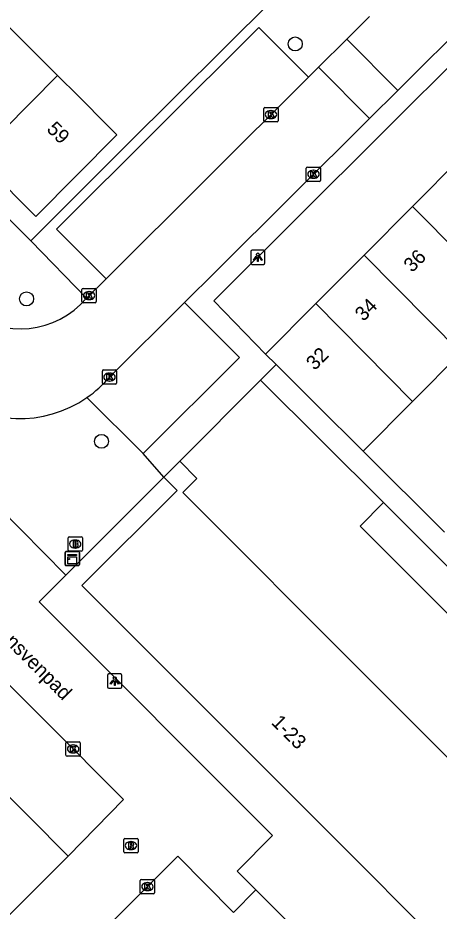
# Model space of a CAD drawing. Extents: x 159961 to 160856, y 382704 to 383353.
# Drawn here: x 160197.9 to 160227.4, y 383055.2 to 383117.7 of the extents above; entities that cross this region are included whole.
import ezdxf

# ---------------------------------------------------------------- set-up
doc = ezdxf.new("R2010")
doc.units = 0
for name, color, linetype in [('IMGEO_Boom', 7, 'Continuous'), ('IMGEO_Brandkraan', 7, 'Continuous'), ('IMGEO_Kast', 7, 'Continuous'), ('IMGEO_Kolk', 7, 'Continuous'), ('IMGEO_Lichtpunt', 7, 'Continuous'), ('IMGEO_Openbare_ruimte_label', 7, 'Continuous'), ('IMGEO_Pand', 7, 'Continuous'), ('IMGEO_Pand_nummerreeks', 7, 'Continuous'), ('IMGEO_Parkeervlak_open', 7, 'Continuous'), ('IMGEO_Rijbaan_lokaal_open', 7, 'Continuous'), ('IMGEO_Rioolput', 7, 'Continuous'), ('IMGEO_Voetpad_open', 7, 'Continuous')]:
    doc.layers.add(name, color=color, linetype=linetype)

msp = doc.modelspace()

# ---------------------------------------------------------------- linework, layer by layer
at = {"layer": 'IMGEO_Boom'}
for centre in [(160217.295, 383115.905), (160198.498, 383098.059), (160203.737, 383088.091)]:
    msp.add_circle(centre, 0.489, dxfattribs=at)
at = {"layer": 'IMGEO_Brandkraan'}
for p, q in [((160201.399, 383080.479), (160201.399, 383081.331)), ((160201.474, 383081.405), (160202.326, 383081.405)), ((160201.887, 383081.185), (160201.912, 383081.185)), ((160202.4, 383081.331), (160202.4, 383080.479)), ((160202.326, 383080.405), (160201.474, 383080.405)), ((160201.91, 383080.625), (160201.885, 383080.625))]:
    msp.add_line(p, q, dxfattribs=at)
for points in [[(160201.399, 383080.479), (160201.399, 383081.331)], [(160201.474, 383081.405), (160202.326, 383081.405)], [(160201.747, 383081.105), (160201.747, 383080.705), (160201.96, 383080.705)], [(160201.978, 383081.105), (160201.747, 383081.105)], [(160201.926, 383081.024), (160201.872, 383081.024), (160201.872, 383080.948)], [(160202.4, 383081.331), (160202.4, 383080.479)], [(160202.326, 383080.405), (160201.474, 383080.405)], [(160201.872, 383080.948), (160201.925, 383080.948)], [(160201.934, 383080.872), (160201.872, 383080.872), (160201.872, 383080.791)], [(160201.872, 383080.791), (160201.934, 383080.791)]]:
    msp.add_lwpolyline(points, dxfattribs=at)
for centre, radius, start, end in [((160201.476, 383081.329), 0.0765, 91.55205, 178.44795), ((160201.476, 383081.329), 0.0765, 91.55205, 178.44795), ((160201.927, 383080.986), 0.0379, 267.82845, 90.93552), ((160201.982, 383080.96), 0.145, 59.4692, 91.53667), ((160202.007, 383081.007), 0.0922, 285.51372, 58.15012), ((160202.324, 383081.329), 0.0765, 1.55205, 88.44795), ((160202.324, 383081.329), 0.0765, 1.55205, 88.44795), ((160201.476, 383080.481), 0.0765, 181.55205, 268.44795), ((160201.476, 383080.481), 0.0765, 181.55205, 268.44795), ((160201.935, 383080.831), 0.0404, 269.87594, 90.50774), ((160201.966, 383080.956), 0.251, 268.66757, 293.53466), ((160202.012, 383080.815), 0.105, 301.31148, 78.98903), ((160202.324, 383080.481), 0.0765, 271.55205, 358.44795), ((160202.324, 383080.481), 0.0765, 271.55205, 358.44795)]:
    msp.add_arc(centre, radius, start, end, dxfattribs=at)
for centre, major_axis, ratio, start_param, end_param in [((160201.886, 383080.905), (-0.387, 0.002), 0.722429, 4.712389, 7.853982), ((160201.911, 383080.905), (-0.39, 0.002), 0.717154, 1.570796, 4.712389)]:
    msp.add_ellipse(centre, major_axis=major_axis, ratio=ratio, start_param=start_param, end_param=end_param, dxfattribs=at)
at = {"layer": 'IMGEO_Kast'}
for p, q in [((160201.264, 383080.391), (160202.105, 383080.391)), ((160202.105, 383080.391), (160201.264, 383080.391)), ((160201.189, 383079.466), (160201.189, 383080.307)), ((160201.189, 383080.307), (160201.189, 383079.466)), ((160202.189, 383080.316), (160202.189, 383079.475)), ((160202.189, 383079.475), (160202.189, 383080.316)), ((160202.114, 383079.391), (160201.273, 383079.391)), ((160201.273, 383079.391), (160202.114, 383079.391))]:
    msp.add_line(p, q, dxfattribs=at)
for points in [[(160201.384, 383080.181), (160201.984, 383080.181), (160201.984, 383080.096), (160201.384, 383080.096), (160201.384, 383080.181)], [(160201.384, 383080.006), (160201.984, 383080.006), (160201.984, 383079.517), (160201.384, 383079.517), (160201.384, 383080.006)]]:
    msp.add_lwpolyline(points, dxfattribs=at)
msp.add_circle((160201.468, 383079.855), 0.0377, dxfattribs=at)
for centre, start, end in [((160201.267, 383080.313), 92.4484, 184.28452), ((160201.267, 383080.313), 92.4484, 184.28452), ((160202.111, 383080.313), 2.4484, 94.28452), ((160202.111, 383080.313), 2.4484, 94.28452), ((160201.267, 383079.469), 182.4484, 274.28452), ((160201.267, 383079.469), 182.4484, 274.28452), ((160202.111, 383079.469), 272.4484, 4.28452), ((160202.111, 383079.469), 272.4484, 4.28452)]:
    msp.add_arc(centre, 0.0779, start, end, dxfattribs=at)
at = {"layer": 'IMGEO_Kolk'}
for p, q in [((160215.093, 383110.535), (160215.093, 383111.387)), ((160215.168, 383111.461), (160216.02, 383111.461)), ((160215.581, 383111.241), (160215.606, 383111.241)), ((160216.094, 383111.387), (160216.094, 383110.535)), ((160216.02, 383110.461), (160215.168, 383110.461)), ((160215.604, 383110.681), (160215.579, 383110.681)), ((160218.144, 383107.284), (160218.996, 383107.284)), ((160218.069, 383106.358), (160218.069, 383107.21)), ((160218.557, 383107.064), (160218.582, 383107.064)), ((160219.07, 383107.21), (160219.07, 383106.358)), ((160218.996, 383106.284), (160218.144, 383106.284)), ((160218.58, 383106.504), (160218.555, 383106.504)), ((160202.371, 383097.868), (160202.371, 383098.72)), ((160202.446, 383098.794), (160203.298, 383098.794)), ((160202.859, 383098.574), (160202.884, 383098.574)), ((160203.372, 383098.72), (160203.372, 383097.868)), ((160202.882, 383098.014), (160202.857, 383098.014)), ((160203.298, 383097.794), (160202.446, 383097.794)), ((160203.797, 383092.161), (160203.797, 383093.013)), ((160203.872, 383093.087), (160204.724, 383093.087)), ((160204.798, 383093.013), (160204.798, 383092.161)), ((160204.308, 383092.307), (160204.283, 383092.307)), ((160204.285, 383092.867), (160204.31, 383092.867)), ((160204.724, 383092.087), (160203.872, 383092.087)), ((160201.253, 383066.132), (160201.253, 383066.984)), ((160201.328, 383067.058), (160202.18, 383067.058)), ((160201.741, 383066.838), (160201.766, 383066.838)), ((160202.254, 383066.984), (160202.254, 383066.132)), ((160202.18, 383066.058), (160201.328, 383066.058)), ((160201.764, 383066.278), (160201.739, 383066.278)), ((160206.451, 383056.496), (160206.451, 383057.348)), ((160206.526, 383057.422), (160207.378, 383057.422)), ((160207.452, 383057.348), (160207.452, 383056.496)), ((160206.962, 383056.642), (160206.937, 383056.642)), ((160206.939, 383057.202), (160206.964, 383057.202)), ((160207.378, 383056.422), (160206.526, 383056.422))]:
    msp.add_line(p, q, dxfattribs=at)
for points in [[(160215.093, 383110.535), (160215.093, 383111.387)], [(160215.168, 383111.461), (160216.02, 383111.461)], [(160215.414, 383111.161), (160215.537, 383111.161), (160215.537, 383111.01), (160215.667, 383111.161), (160215.831, 383111.161), (160215.685, 383111.01), (160215.838, 383110.761), (160215.686, 383110.761), (160215.601, 383110.925), (160215.537, 383110.858), (160215.537, 383110.761), (160215.414, 383110.761), (160215.414, 383111.161)], [(160216.094, 383111.387), (160216.094, 383110.535)], [(160216.02, 383110.461), (160215.168, 383110.461)], [(160218.144, 383107.284), (160218.996, 383107.284)], [(160218.069, 383106.358), (160218.069, 383107.21)], [(160218.39, 383106.984), (160218.513, 383106.984), (160218.513, 383106.833), (160218.643, 383106.984), (160218.807, 383106.984), (160218.661, 383106.833), (160218.814, 383106.584), (160218.662, 383106.584), (160218.577, 383106.748), (160218.513, 383106.681), (160218.513, 383106.584), (160218.39, 383106.584), (160218.39, 383106.984)], [(160219.07, 383107.21), (160219.07, 383106.358)], [(160218.996, 383106.284), (160218.144, 383106.284)], [(160202.371, 383097.868), (160202.371, 383098.72)], [(160202.446, 383098.794), (160203.298, 383098.794)], [(160203.372, 383098.72), (160203.372, 383097.868)], [(160202.692, 383098.494), (160202.815, 383098.494), (160202.815, 383098.343), (160202.945, 383098.494), (160203.109, 383098.494), (160202.963, 383098.343), (160203.116, 383098.094), (160202.964, 383098.094), (160202.879, 383098.258), (160202.815, 383098.191), (160202.815, 383098.094), (160202.692, 383098.094), (160202.692, 383098.494)], [(160203.298, 383097.794), (160202.446, 383097.794)], [(160203.797, 383092.161), (160203.797, 383093.013)], [(160203.872, 383093.087), (160204.724, 383093.087)], [(160204.798, 383093.013), (160204.798, 383092.161)], [(160204.118, 383092.787), (160204.241, 383092.787), (160204.241, 383092.636), (160204.371, 383092.787), (160204.535, 383092.787), (160204.389, 383092.636), (160204.542, 383092.387), (160204.39, 383092.387), (160204.305, 383092.551), (160204.241, 383092.484), (160204.241, 383092.387), (160204.118, 383092.387), (160204.118, 383092.787)], [(160204.724, 383092.087), (160203.872, 383092.087)], [(160201.253, 383066.132), (160201.253, 383066.984)], [(160201.328, 383067.058), (160202.18, 383067.058)], [(160201.574, 383066.758), (160201.697, 383066.758), (160201.697, 383066.607), (160201.827, 383066.758), (160201.991, 383066.758), (160201.845, 383066.607), (160201.998, 383066.358), (160201.846, 383066.358), (160201.761, 383066.522), (160201.697, 383066.455), (160201.697, 383066.358), (160201.574, 383066.358), (160201.574, 383066.758)], [(160202.254, 383066.984), (160202.254, 383066.132)], [(160202.18, 383066.058), (160201.328, 383066.058)], [(160206.451, 383056.496), (160206.451, 383057.348)], [(160206.526, 383057.422), (160207.378, 383057.422)], [(160207.452, 383057.348), (160207.452, 383056.496)], [(160206.772, 383057.122), (160206.895, 383057.122), (160206.895, 383056.971), (160207.025, 383057.122), (160207.189, 383057.122), (160207.043, 383056.971), (160207.196, 383056.722), (160207.044, 383056.722), (160206.959, 383056.886), (160206.895, 383056.819), (160206.895, 383056.722), (160206.772, 383056.722), (160206.772, 383057.122)], [(160207.378, 383056.422), (160206.526, 383056.422)]]:
    msp.add_lwpolyline(points, dxfattribs=at)
for centre, start, end in [((160215.17, 383111.385), 91.55205, 178.44795), ((160215.17, 383111.385), 91.55205, 178.44795), ((160216.018, 383111.385), 1.55205, 88.44795), ((160216.018, 383111.385), 1.55205, 88.44795), ((160215.17, 383110.537), 181.55205, 268.44795), ((160215.17, 383110.537), 181.55205, 268.44795), ((160216.018, 383110.537), 271.55205, 358.44795), ((160216.018, 383110.537), 271.55205, 358.44795), ((160218.146, 383107.208), 91.55205, 178.44795), ((160218.146, 383107.208), 91.55205, 178.44795), ((160218.994, 383107.208), 1.55205, 88.44795), ((160218.994, 383107.208), 1.55205, 88.44795), ((160218.146, 383106.36), 181.55205, 268.44795), ((160218.146, 383106.36), 181.55205, 268.44795), ((160218.994, 383106.36), 271.55205, 358.44795), ((160218.994, 383106.36), 271.55205, 358.44795), ((160202.448, 383098.718), 91.55205, 178.44795), ((160202.448, 383098.718), 91.55205, 178.44795), ((160203.296, 383098.718), 1.55205, 88.44795), ((160203.296, 383098.718), 1.55205, 88.44795), ((160202.448, 383097.87), 181.55205, 268.44795), ((160202.448, 383097.87), 181.55205, 268.44795), ((160203.296, 383097.87), 271.55205, 358.44795), ((160203.296, 383097.87), 271.55205, 358.44795), ((160203.874, 383093.011), 91.55205, 178.44795), ((160203.874, 383093.011), 91.55205, 178.44795), ((160204.722, 383093.011), 1.55205, 88.44795), ((160204.722, 383093.011), 1.55205, 88.44795), ((160203.874, 383092.163), 181.55205, 268.44795), ((160203.874, 383092.163), 181.55205, 268.44795), ((160204.722, 383092.163), 271.55205, 358.44795), ((160204.722, 383092.163), 271.55205, 358.44795), ((160201.33, 383066.982), 91.55205, 178.44795), ((160201.33, 383066.982), 91.55205, 178.44795), ((160202.178, 383066.982), 1.55205, 88.44795), ((160202.178, 383066.982), 1.55205, 88.44795), ((160201.33, 383066.134), 181.55205, 268.44795), ((160201.33, 383066.134), 181.55205, 268.44795), ((160202.178, 383066.134), 271.55205, 358.44795), ((160202.178, 383066.134), 271.55205, 358.44795), ((160206.528, 383057.346), 91.55205, 178.44795), ((160206.528, 383057.346), 91.55205, 178.44795), ((160207.376, 383057.346), 1.55205, 88.44795), ((160207.376, 383057.346), 1.55205, 88.44795), ((160206.528, 383056.498), 181.55205, 268.44795), ((160206.528, 383056.498), 181.55205, 268.44795), ((160207.376, 383056.498), 271.55205, 358.44795), ((160207.376, 383056.498), 271.55205, 358.44795)]:
    msp.add_arc(centre, 0.0765, start, end, dxfattribs=at)
for centre, major_axis, ratio, start_param, end_param in [((160215.58, 383110.961), (-0.387, 0.002), 0.722429, 4.712389, 7.853982), ((160215.605, 383110.961), (-0.39, 0.002), 0.717154, 1.570796, 4.712389), ((160218.556, 383106.784), (-0.387, 0.002), 0.722429, 4.712389, 7.853982), ((160218.581, 383106.784), (-0.39, 0.002), 0.717154, 1.570796, 4.712389), ((160202.858, 383098.294), (-0.387, 0.002), 0.722429, 4.712389, 7.853982), ((160202.883, 383098.294), (-0.39, 0.002), 0.717154, 1.570796, 4.712389), ((160204.284, 383092.587), (-0.387, 0.002), 0.722429, 4.712389, 7.853982), ((160204.309, 383092.587), (-0.39, 0.002), 0.717154, 1.570796, 4.712389), ((160201.74, 383066.558), (-0.387, 0.002), 0.722429, 4.712389, 7.853982), ((160201.765, 383066.558), (-0.39, 0.002), 0.717154, 1.570796, 4.712389), ((160206.938, 383056.922), (-0.387, 0.002), 0.722429, 4.712389, 7.853982), ((160206.963, 383056.922), (-0.39, 0.002), 0.717154, 1.570796, 4.712389)]:
    msp.add_ellipse(centre, major_axis=major_axis, ratio=ratio, start_param=start_param, end_param=end_param, dxfattribs=at)
at = {"layer": 'IMGEO_Lichtpunt'}
for p, q in [((160214.177, 383101.381), (160214.177, 383100.574)), ((160214.177, 383101.381), (160214.177, 383100.574)), ((160215.079, 383101.476), (160214.271, 383101.476)), ((160215.079, 383101.476), (160214.271, 383101.476)), ((160215.173, 383100.574), (160215.173, 383101.381)), ((160215.173, 383100.574), (160215.173, 383101.381)), ((160214.271, 383100.48), (160215.079, 383100.48)), ((160214.271, 383100.48), (160215.079, 383100.48)), ((160204.164, 383071.712), (160204.164, 383070.905)), ((160204.164, 383071.712), (160204.164, 383070.905)), ((160205.066, 383071.807), (160204.258, 383071.807)), ((160205.066, 383071.807), (160204.258, 383071.807)), ((160205.16, 383070.905), (160205.16, 383071.712)), ((160205.16, 383070.905), (160205.16, 383071.712)), ((160204.258, 383070.811), (160205.066, 383070.811)), ((160204.258, 383070.811), (160205.066, 383070.811))]:
    msp.add_line(p, q, dxfattribs=at)
for points in [[(160214.551, 383101.045), (160214.59, 383101.017), (160214.402, 383100.755), (160214.364, 383100.782), (160214.551, 383101.045)], [(160214.763, 383101.017), (160214.801, 383101.044), (160214.988, 383100.782), (160214.949, 383100.754), (160214.763, 383101.017)], [(160214.653, 383100.997), (160214.7, 383100.997), (160214.7, 383100.675), (160214.653, 383100.675), (160214.653, 383100.997)], [(160204.538, 383071.376), (160204.577, 383071.348), (160204.389, 383071.086), (160204.351, 383071.113), (160204.538, 383071.376)], [(160204.64, 383071.328), (160204.687, 383071.328), (160204.687, 383071.006), (160204.64, 383071.006), (160204.64, 383071.328)], [(160204.75, 383071.348), (160204.788, 383071.375), (160204.975, 383071.113), (160204.936, 383071.085), (160204.75, 383071.348)]]:
    msp.add_lwpolyline(points, dxfattribs=at)
for centre in [(160214.676, 383101.179), (160204.663, 383071.51)]:
    msp.add_circle(centre, 0.0994, dxfattribs=at)
for centre, start, end in [((160214.271, 383101.381), 90, 180), ((160214.271, 383101.381), 90, 180), ((160215.079, 383101.381), 0, 90), ((160215.079, 383101.381), 0, 90), ((160214.271, 383100.574), 180, 270), ((160214.271, 383100.574), 180, 270), ((160215.079, 383100.574), 270, 0), ((160215.079, 383100.574), 270, 360), ((160204.258, 383071.712), 90, 180), ((160204.258, 383071.712), 90, 180), ((160205.066, 383071.712), 0, 90), ((160205.066, 383071.712), 0, 90), ((160204.258, 383070.905), 180, 270), ((160204.258, 383070.905), 180, 270), ((160205.066, 383070.905), 270, 0), ((160205.066, 383070.905), 270, 360)]:
    msp.add_arc(centre, 0.0946, start, end, dxfattribs=at)
at = {"layer": 'IMGEO_Pand'}
for points in [[(160196.665, 383117.695), (160198.132, 383116.227), (160200.67, 383113.69)], [(160200.67, 383113.69), (160201.287, 383113.073), (160201.49, 383112.871), (160204.823, 383109.538), (160199.151, 383103.821), (160195.815, 383107.156), (160194.995, 383107.976)], [(160194.995, 383107.976), (160200.67, 383113.69)], [(160225.496, 383104.534), (160228.872, 383107.926)], [(160222.107, 383101.127), (160225.496, 383104.534)], [(160225.496, 383104.534), (160232.274, 383097.688)], [(160218.732, 383097.735), (160222.107, 383101.127)], [(160222.107, 383101.127), (160228.88, 383094.277)], [(160215.213, 383094.199), (160218.732, 383097.735)], [(160225.499, 383090.879), (160218.732, 383097.735)], [(160215.95, 383093.466), (160215.213, 383094.199)], [(160228.88, 383094.277), (160225.499, 383090.879)], [(160222.042, 383087.405), (160218.758, 383090.673), (160215.95, 383093.466)], [(160225.499, 383090.879), (160222.042, 383087.405)], [(160208.109, 383085.586), (160209.222, 383086.697)], [(160209.222, 383086.697), (160210.419, 383085.497), (160209.427, 383084.506), (160234.86, 383059.038), (160232.585, 383056.767)], [(160208.109, 383085.586), (160209.034, 383084.66), (160202.369, 383078.004), (160204.972, 383075.397), (160207.068, 383073.298), (160212.409, 383067.95), (160214.556, 383065.801), (160222.624, 383057.722), (160224.716, 383055.626), (160228.075, 383052.263)], [(160242.175, 383065.079), (160240.533, 383063.439), (160221.832, 383082.165), (160223.475, 383083.805)], [(160223.475, 383083.805), (160242.175, 383065.079)]]:
    msp.add_lwpolyline(points, dxfattribs=at)
at = {"layer": 'IMGEO_Parkeervlak_open'}
msp.add_lwpolyline([(160201.41, 383059.066), (160190.318, 383070.217), (160190.076, 383070.459), (160185.218, 383075.343), (160187.659, 383077.771)], dxfattribs=at)
at = {"layer": 'IMGEO_Rijbaan_lokaal_open'}
for points in [[(160248.169, 383138.549), (160249.08, 383137.169), (160240.216, 383128.341), (160224.465, 383112.653)], [(160222.48, 383117.818), (160220.894, 383116.239)], [(160218.924, 383114.277), (160220.894, 383116.239)], [(160220.894, 383116.239), (160224.465, 383112.653)], [(160218.924, 383114.277), (160218.228, 383113.585)], [(160222.495, 383110.691), (160218.924, 383114.277)], [(160218.228, 383113.585), (160204.054, 383099.474)], [(160224.465, 383112.653), (160222.495, 383110.691)], [(160222.495, 383110.691), (160211.761, 383100), (160209.554, 383097.808)], [(160204.054, 383099.474), (160202.687, 383098.112)], [(160204.296, 383092.583), (160209.554, 383097.808)], [(160194.969, 383085.059), (160201.244, 383078.716)], [(160201.41, 383059.066), (160205.288, 383063.02), (160189.117, 383079.226)], [(160214.527, 383056.696), (160213.229, 383058), (160215.694, 383060.511), (160199.381, 383076.846), (160201.244, 383078.716)], [(160187.319, 383044.997), (160201.41, 383059.066)], [(160212.974, 383055.117), (160209.074, 383059.049), (160195.025, 383044.976)], [(160214.527, 383056.696), (160212.974, 383055.117)]]:
    msp.add_lwpolyline(points, dxfattribs=at)
for centre, radius, start, end in [((160198.058, 383102.037), 6.069, 232.04252, 319.7015), ((160197.979, 383097.976), 8.306, 304.80599, 319.51298), ((160198.002, 383097.945), 8.268, 231.55695, 304.79428)]:
    msp.add_arc(centre, radius, start, end, dxfattribs=at)
at = {"layer": 'IMGEO_Rioolput'}
for p, q in [((160205.299, 383059.369), (160205.299, 383060.221)), ((160205.374, 383060.295), (160206.226, 383060.295)), ((160205.787, 383060.075), (160205.812, 383060.075)), ((160206.3, 383060.221), (160206.3, 383059.369)), ((160206.226, 383059.295), (160205.374, 383059.295)), ((160205.81, 383059.515), (160205.785, 383059.515))]:
    msp.add_line(p, q, dxfattribs=at)
for points in [[(160205.299, 383059.369), (160205.299, 383060.221)], [(160205.374, 383060.295), (160206.226, 383060.295)], [(160205.888, 383059.993), (160205.636, 383059.995), (160205.636, 383059.595)], [(160205.636, 383059.595), (160205.76, 383059.595), (160205.76, 383059.757), (160205.771, 383059.757)], [(160205.814, 383059.914), (160205.76, 383059.914), (160205.76, 383059.833)], [(160205.76, 383059.833), (160205.812, 383059.833)], [(160206.3, 383060.221), (160206.3, 383059.369)], [(160206.226, 383059.295), (160205.374, 383059.295)], [(160205.818, 383059.728), (160205.889, 383059.595), (160206.029, 383059.595), (160205.964, 383059.721)]]:
    msp.add_lwpolyline(points, dxfattribs=at)
for centre, radius, start, end in [((160205.376, 383060.219), 0.0765, 91.55205, 178.44795), ((160205.376, 383060.219), 0.0765, 91.55205, 178.44795), ((160205.77, 383059.704), 0.0533, 26.02933, 88.69889), ((160205.796, 383060.022), 0.19, 274.7715, 282.96867), ((160205.82, 383059.818), 0.0964, 77.00612, 93.18647), ((160205.834, 383059.875), 0.0378, 276.66336, 79.67722), ((160205.887, 383059.883), 0.109, 350.36119, 89.41601), ((160205.885, 383059.883), 0.112, 277.58423, 350.98172), ((160205.869, 383059.668), 0.108, 29.51342, 73.79051), ((160206.224, 383060.219), 0.0765, 1.55205, 88.44795), ((160206.224, 383060.219), 0.0765, 1.55205, 88.44795), ((160205.376, 383059.371), 0.0765, 181.55205, 268.44795), ((160205.376, 383059.371), 0.0765, 181.55205, 268.44795), ((160206.224, 383059.371), 0.0765, 271.55205, 358.44795), ((160206.224, 383059.371), 0.0765, 271.55205, 358.44795)]:
    msp.add_arc(centre, radius, start, end, dxfattribs=at)
for centre, major_axis, ratio, start_param, end_param in [((160205.786, 383059.795), (-0.387, 0.002), 0.722429, 4.712389, 7.853982), ((160205.811, 383059.795), (-0.39, 0.002), 0.717154, 1.570796, 4.712389)]:
    msp.add_ellipse(centre, major_axis=major_axis, ratio=ratio, start_param=start_param, end_param=end_param, dxfattribs=at)
at = {"layer": 'IMGEO_Voetpad_open'}
for points in [[(160230.53, 383168.138), (160235.985, 383171.674), (160249.323, 383158.33), (160247.254, 383156.197), (160258.623, 383144.806), (160241.159, 383127.393), (160211.6, 383097.92), (160215.213, 383094.199)], [(160088.71, 383106.25), (160113.509, 383131.154), (160110.154, 383134.627), (160134.789, 383159.249), (160175.896, 383118.003), (160179.441, 383121.518), (160198.785, 383102.122)], [(160198.785, 383102.122), (160205.52, 383108.839), (160215.701, 383118.994)], [(160204.054, 383099.474), (160200.597, 383102.941), (160214.758, 383117.065), (160218.228, 383113.585)], [(160202.687, 383098.112), (160198.785, 383102.122)], [(160209.554, 383097.808), (160213.4, 383093.953), (160206.651, 383087.23)], [(160215.95, 383093.466), (160214.859, 383092.369)], [(160209.222, 383086.697), (160214.859, 383092.369)], [(160214.859, 383092.369), (160223.475, 383083.805)], [(160206.651, 383087.23), (160202.72, 383091.156)], [(160222.042, 383087.405), (160227.74, 383081.727)], [(160208.109, 383085.586), (160206.651, 383087.23)], [(160201.244, 383078.716), (160208.109, 383085.586)], [(160223.445, 383047.733), (160214.527, 383056.696)]]:
    msp.add_lwpolyline(points, dxfattribs=at)

# ---------------------------------------------------------------- texts
at = {"layer": 'IMGEO_Openbare_ruimte_label'}
msp.add_text('Pastoor van Griensvenpad', height=1, rotation=314.91896, dxfattribs=at).set_placement((160189.873, 383081.119))
at = {"layer": 'IMGEO_Pand_nummerreeks'}
for s, rotation, p in [('59', 315.00825, (160199.843, 383109.879)), ('36', 45.14253, (160225.477, 383099.863)), ('34', 45.14253, (160222.069, 383096.438)), ('32', 45.14253, (160218.658, 383093.01)), ('1-23', 314.96102, (160215.568, 383068.354))]:
    msp.add_text(s, height=1, rotation=rotation, dxfattribs=at).set_placement(p)

doc.saveas('drawing.dxf')
